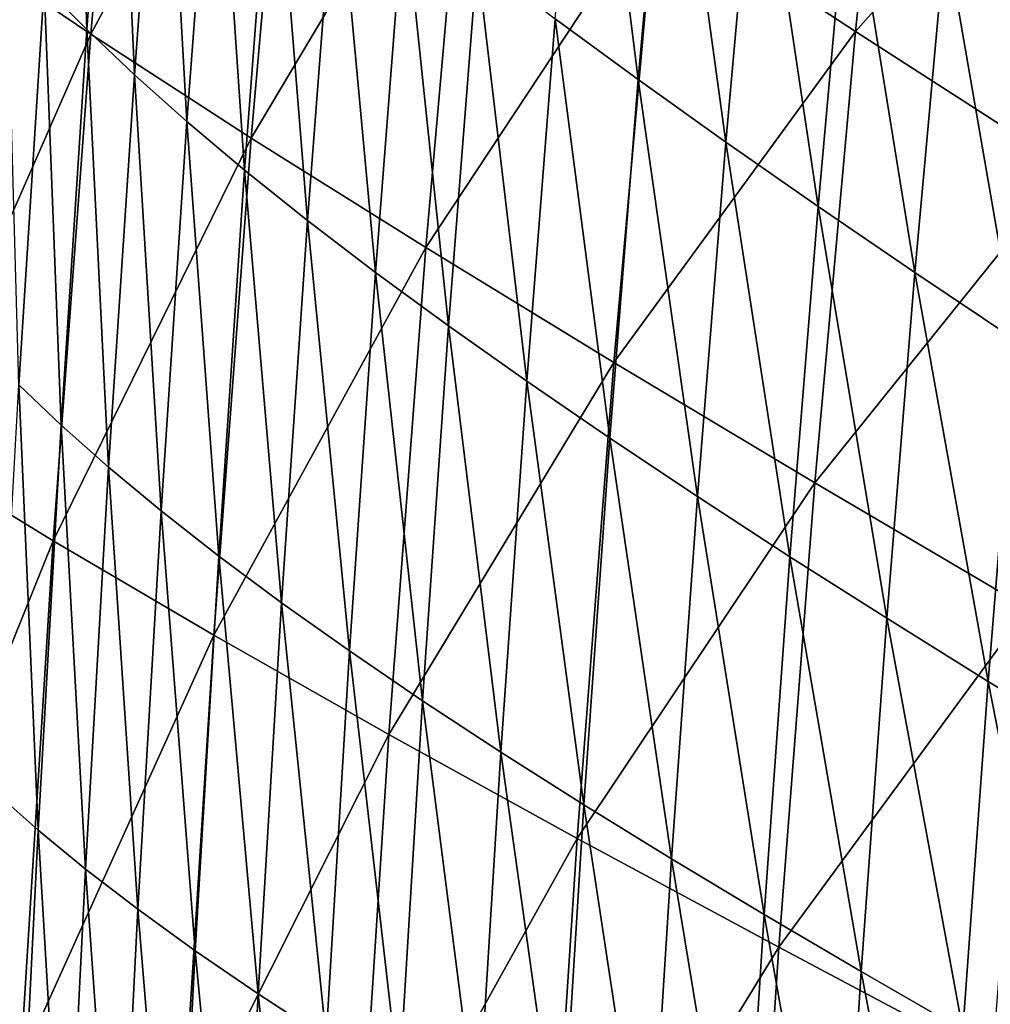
# Model space of a CAD drawing. Header units: millimetres. Extents: x -300 to 300, y -500 to 500.
# Tile 565 of 656: x -275 to -245, y 129 to 159. Entities that reach past the tile are written whole.
import ezdxf

# ---------------------------------------------------------------- set-up
doc = ezdxf.new("R2010")
doc.units = ezdxf.units.MM
doc.header["$LTSCALE"] = 81.481481
doc.layers.add('20', color=7, linetype='CONTINUOUS')
doc.layers.add('22', color=7, linetype='CONTINUOUS')

msp = doc.modelspace()

# ---------------------------------------------------------------- linework, layer by layer
at = {"layer": '20', "color": 7, "linetype": 'CONTINUOUS'}
for points in [[(-273.265, 158.865, 38.051), (-271.948, 174.112, 38.154), (-277.785, 161.91, 34.606), (-273.265, 158.865, 38.051)], [(-273.265, 158.865, 38.051), (-266.98, 170.604, 41.415), (-271.948, 174.112, 38.154), (-273.265, 158.865, 38.051)], [(-249.547, 158.948, 50.107), (-248.139, 172.54, 50.232), (-255.761, 163.017, 47.386), (-249.547, 158.948, 50.107)], [(-249.547, 158.948, 50.107), (-241.573, 167.952, 52.784), (-248.139, 172.54, 50.232), (-249.547, 158.948, 50.107)], [(-268.289, 155.641, 41.306), (-266.98, 170.604, 41.415), (-273.265, 158.865, 38.051), (-268.289, 155.641, 41.306)], [(-268.289, 155.641, 41.306), (-261.578, 166.904, 44.49), (-266.98, 170.604, 41.415), (-268.289, 155.641, 41.306)], [(-242.956, 154.704, 52.66), (-241.573, 167.952, 52.784), (-249.547, 158.948, 50.107), (-242.956, 154.704, 52.66)], [(-262.875, 152.245, 44.378), (-261.578, 166.904, 44.49), (-268.289, 155.641, 41.306), (-262.875, 152.245, 44.378)], [(-262.875, 152.245, 44.378), (-255.761, 163.017, 47.386), (-261.578, 166.904, 44.49), (-262.875, 152.245, 44.378)], [(-257.042, 148.68, 47.272), (-255.761, 163.017, 47.386), (-262.875, 152.245, 44.378), (-257.042, 148.68, 47.272)], [(-257.042, 148.68, 47.272), (-249.547, 158.948, 50.107), (-255.761, 163.017, 47.386), (-257.042, 148.68, 47.272)], [(-278.951, 145.918, 34.517), (-273.265, 158.865, 38.051), (-277.785, 161.91, 34.606), (-278.951, 145.918, 34.517)], [(-274.429, 143.151, 37.956), (-273.265, 158.865, 38.051), (-278.951, 145.918, 34.517), (-274.429, 143.151, 37.956)], [(-274.429, 143.151, 37.956), (-268.289, 155.641, 41.306), (-273.265, 158.865, 38.051), (-274.429, 143.151, 37.956)], [(-250.809, 144.952, 49.992), (-249.547, 158.948, 50.107), (-257.042, 148.68, 47.272), (-250.809, 144.952, 49.992)], [(-250.809, 144.952, 49.992), (-242.956, 154.704, 52.66), (-249.547, 158.948, 50.107), (-250.809, 144.952, 49.992)], [(-269.446, 140.227, 41.207), (-268.289, 155.641, 41.306), (-274.429, 143.151, 37.956), (-269.446, 140.227, 41.207)], [(-269.446, 140.227, 41.207), (-262.875, 152.245, 44.378), (-268.289, 155.641, 41.306), (-269.446, 140.227, 41.207)], [(-244.194, 141.065, 52.544), (-242.956, 154.704, 52.66), (-250.809, 144.952, 49.992), (-244.194, 141.065, 52.544)], [(-264.023, 137.148, 44.276), (-262.875, 152.245, 44.378), (-269.446, 140.227, 41.207), (-264.023, 137.148, 44.276)], [(-264.023, 137.148, 44.276), (-257.042, 148.68, 47.272), (-262.875, 152.245, 44.378), (-264.023, 137.148, 44.276)], [(-258.176, 133.919, 47.167), (-257.042, 148.68, 47.272), (-264.023, 137.148, 44.276), (-258.176, 133.919, 47.167)], [(-258.176, 133.919, 47.167), (-250.809, 144.952, 49.992), (-257.042, 148.68, 47.272), (-258.176, 133.919, 47.167)], [(-279.968, 129.44, 34.437), (-274.429, 143.151, 37.956), (-278.951, 145.918, 34.517), (-279.968, 129.44, 34.437)], [(-251.927, 130.545, 49.887), (-250.809, 144.952, 49.992), (-258.176, 133.919, 47.167), (-251.927, 130.545, 49.887)], [(-251.927, 130.545, 49.887), (-244.194, 141.065, 52.544), (-250.809, 144.952, 49.992), (-251.927, 130.545, 49.887)], [(-275.443, 126.967, 37.871), (-274.429, 143.151, 37.956), (-279.968, 129.44, 34.437), (-275.443, 126.967, 37.871)], [(-275.443, 126.967, 37.871), (-269.446, 140.227, 41.207), (-274.429, 143.151, 37.956), (-275.443, 126.967, 37.871)], [(-245.292, 127.029, 52.439), (-244.194, 141.065, 52.544), (-251.927, 130.545, 49.887), (-245.292, 127.029, 52.439)], [(-270.456, 124.355, 41.118), (-269.446, 140.227, 41.207), (-275.443, 126.967, 37.871), (-270.456, 124.355, 41.118)], [(-270.456, 124.355, 41.118), (-264.023, 137.148, 44.276), (-269.446, 140.227, 41.207), (-270.456, 124.355, 41.118)], [(-265.024, 121.608, 44.184), (-264.023, 137.148, 44.276), (-270.456, 124.355, 41.118), (-265.024, 121.608, 44.184)], [(-265.024, 121.608, 44.184), (-258.176, 133.919, 47.167), (-264.023, 137.148, 44.276), (-265.024, 121.608, 44.184)], [(-259.166, 118.73, 47.073), (-258.176, 133.919, 47.167), (-265.024, 121.608, 44.184), (-259.166, 118.73, 47.073)], [(-259.166, 118.73, 47.073), (-251.927, 130.545, 49.887), (-258.176, 133.919, 47.167), (-259.166, 118.73, 47.073)], [(-252.903, 115.724, 49.792), (-251.927, 130.545, 49.887), (-259.166, 118.73, 47.073), (-252.903, 115.724, 49.792)], [(-252.903, 115.724, 49.792), (-245.292, 127.029, 52.439), (-251.927, 130.545, 49.887), (-252.903, 115.724, 49.792)], [(-280.837, 112.47, 34.366), (-275.443, 126.967, 37.871), (-279.968, 129.44, 34.437), (-280.837, 112.47, 34.366)]]:
    msp.add_3dface(points, dxfattribs=at)
at = {"layer": '22', "color": 7, "linetype": 'CONTINUOUS'}
for points in [[(-274.71, 160.351, 17.08), (-273.836, 172.423, 17.087), (-273.39, 159.004, 18.609), (-274.71, 160.351, 17.08)], [(-273.39, 159.004, 18.609), (-273.836, 172.423, 17.087), (-272.513, 170.989, 18.627), (-273.39, 159.004, 18.609)], [(-273.39, 159.004, 18.609), (-272.513, 170.989, 18.627), (-271.915, 157.604, 20.142), (-273.39, 159.004, 18.609)], [(-271.915, 157.604, 20.142), (-272.513, 170.989, 18.627), (-271.034, 169.496, 20.169), (-271.915, 157.604, 20.142)], [(-258.857, 159.339, 29.254), (-257.889, 170.328, 29.32), (-256.285, 157.451, 30.704), (-258.857, 159.339, 29.254)], [(-256.285, 157.451, 30.704), (-257.889, 170.328, 29.32), (-255.32, 168.32, 30.774), (-256.285, 157.451, 30.704)], [(-271.915, 157.604, 20.142), (-271.034, 169.496, 20.169), (-270.284, 156.15, 21.675), (-271.915, 157.604, 20.142)], [(-270.284, 156.15, 21.675), (-271.034, 169.496, 20.169), (-269.4, 167.945, 21.71), (-270.284, 156.15, 21.675)], [(-256.285, 157.451, 30.704), (-255.32, 168.32, 30.774), (-253.567, 155.509, 32.127), (-256.285, 157.451, 30.704)], [(-253.567, 155.509, 32.127), (-255.32, 168.32, 30.774), (-252.605, 166.254, 32.201), (-253.567, 155.509, 32.127)], [(-270.284, 156.15, 21.675), (-269.4, 167.945, 21.71), (-268.494, 154.644, 23.203), (-270.284, 156.15, 21.675)], [(-268.494, 154.644, 23.203), (-269.4, 167.945, 21.71), (-267.608, 166.337, 23.245), (-268.494, 154.644, 23.203)], [(-268.494, 154.644, 23.203), (-267.608, 166.337, 23.245), (-266.545, 153.085, 24.723), (-268.494, 154.644, 23.203)], [(-266.545, 153.085, 24.723), (-267.608, 166.337, 23.245), (-265.657, 164.672, 24.772), (-266.545, 153.085, 24.723)], [(-253.567, 155.509, 32.127), (-252.605, 166.254, 32.201), (-250.705, 153.514, 33.521), (-253.567, 155.509, 32.127)], [(-250.705, 153.514, 33.521), (-252.605, 166.254, 32.201), (-249.748, 164.131, 33.597), (-250.705, 153.514, 33.521)], [(-266.545, 153.085, 24.723), (-265.657, 164.672, 24.772), (-264.434, 151.474, 26.23), (-266.545, 153.085, 24.723)], [(-264.434, 151.474, 26.23), (-265.657, 164.672, 24.772), (-263.546, 162.95, 26.285), (-264.434, 151.474, 26.23)], [(-250.705, 153.514, 33.521), (-249.748, 164.131, 33.597), (-247.703, 151.467, 34.882), (-250.705, 153.514, 33.521)], [(-247.703, 151.467, 34.882), (-249.748, 164.131, 33.597), (-246.752, 161.952, 34.96), (-247.703, 151.467, 34.882)], [(-264.434, 151.474, 26.23), (-263.546, 162.95, 26.285), (-262.166, 149.812, 27.721), (-264.434, 151.474, 26.23)], [(-262.166, 149.812, 27.721), (-263.546, 162.95, 26.285), (-261.278, 161.172, 27.78), (-262.166, 149.812, 27.721)], [(-247.703, 151.467, 34.882), (-246.752, 161.952, 34.96), (-244.565, 149.368, 36.21), (-247.703, 151.467, 34.882)], [(-244.565, 149.368, 36.21), (-246.752, 161.952, 34.96), (-243.621, 159.716, 36.29), (-244.565, 149.368, 36.21)], [(-275.502, 147.988, 17.073), (-275.877, 161.644, 15.557), (-274.71, 160.351, 17.08), (-275.502, 147.988, 17.073)], [(-262.166, 149.812, 27.721), (-261.278, 161.172, 27.78), (-259.743, 148.098, 29.191), (-262.166, 149.812, 27.721)], [(-259.743, 148.098, 29.191), (-261.278, 161.172, 27.78), (-258.857, 159.339, 29.254), (-259.743, 148.098, 29.191)], [(-275.502, 147.988, 17.073), (-274.71, 160.351, 17.08), (-274.186, 146.733, 18.593), (-275.502, 147.988, 17.073)], [(-274.186, 146.733, 18.593), (-274.71, 160.351, 17.08), (-273.39, 159.004, 18.609), (-274.186, 146.733, 18.593)], [(-259.743, 148.098, 29.191), (-258.857, 159.339, 29.254), (-257.169, 146.334, 30.637), (-259.743, 148.098, 29.191)], [(-257.169, 146.334, 30.637), (-258.857, 159.339, 29.254), (-256.285, 157.451, 30.704), (-257.169, 146.334, 30.637)], [(-274.186, 146.733, 18.593), (-273.39, 159.004, 18.609), (-272.715, 145.43, 20.117), (-274.186, 146.733, 18.593)], [(-272.715, 145.43, 20.117), (-273.39, 159.004, 18.609), (-271.915, 157.604, 20.142), (-272.715, 145.43, 20.117)], [(-272.715, 145.43, 20.117), (-271.915, 157.604, 20.142), (-271.086, 144.078, 21.642), (-272.715, 145.43, 20.117)], [(-271.086, 144.078, 21.642), (-271.915, 157.604, 20.142), (-270.284, 156.15, 21.675), (-271.086, 144.078, 21.642)], [(-257.169, 146.334, 30.637), (-256.285, 157.451, 30.704), (-254.447, 144.52, 32.058), (-257.169, 146.334, 30.637)], [(-254.447, 144.52, 32.058), (-256.285, 157.451, 30.704), (-253.567, 155.509, 32.127), (-254.447, 144.52, 32.058)], [(-271.086, 144.078, 21.642), (-270.284, 156.15, 21.675), (-269.299, 142.678, 23.163), (-271.086, 144.078, 21.642)], [(-269.299, 142.678, 23.163), (-270.284, 156.15, 21.675), (-268.494, 154.644, 23.203), (-269.299, 142.678, 23.163)], [(-254.447, 144.52, 32.058), (-253.567, 155.509, 32.127), (-251.581, 142.658, 33.449), (-254.447, 144.52, 32.058)], [(-251.581, 142.658, 33.449), (-253.567, 155.509, 32.127), (-250.705, 153.514, 33.521), (-251.581, 142.658, 33.449)], [(-269.299, 142.678, 23.163), (-268.494, 154.644, 23.203), (-267.351, 141.23, 24.677), (-269.299, 142.678, 23.163)], [(-267.351, 141.23, 24.677), (-268.494, 154.644, 23.203), (-266.545, 153.085, 24.723), (-267.351, 141.23, 24.677)], [(-251.581, 142.658, 33.449), (-250.705, 153.514, 33.521), (-248.574, 140.748, 34.809), (-251.581, 142.658, 33.449)], [(-248.574, 140.748, 34.809), (-250.705, 153.514, 33.521), (-247.703, 151.467, 34.882), (-248.574, 140.748, 34.809)], [(-267.351, 141.23, 24.677), (-266.545, 153.085, 24.723), (-265.241, 139.735, 26.179), (-267.351, 141.23, 24.677)], [(-265.241, 139.735, 26.179), (-266.545, 153.085, 24.723), (-264.434, 151.474, 26.23), (-265.241, 139.735, 26.179)], [(-265.241, 139.735, 26.179), (-264.434, 151.474, 26.23), (-262.973, 138.192, 27.665), (-265.241, 139.735, 26.179)], [(-262.973, 138.192, 27.665), (-264.434, 151.474, 26.23), (-262.166, 149.812, 27.721), (-262.973, 138.192, 27.665)], [(-248.574, 140.748, 34.809), (-247.703, 151.467, 34.882), (-245.43, 138.79, 36.135), (-248.574, 140.748, 34.809)], [(-245.43, 138.79, 36.135), (-247.703, 151.467, 34.882), (-244.565, 149.368, 36.21), (-245.43, 138.79, 36.135)], [(-262.973, 138.192, 27.665), (-262.166, 149.812, 27.721), (-260.549, 136.602, 29.132), (-262.973, 138.192, 27.665)], [(-260.549, 136.602, 29.132), (-262.166, 149.812, 27.721), (-259.743, 148.098, 29.191), (-260.549, 136.602, 29.132)], [(-245.43, 138.79, 36.135), (-244.565, 149.368, 36.21), (-242.154, 136.785, 37.427), (-245.43, 138.79, 36.135)], [(-260.549, 136.602, 29.132), (-259.743, 148.098, 29.191), (-257.973, 134.967, 30.575), (-260.549, 136.602, 29.132)], [(-257.973, 134.967, 30.575), (-259.743, 148.098, 29.191), (-257.169, 146.334, 30.637), (-257.973, 134.967, 30.575)], [(-276.213, 135.333, 17.066), (-275.502, 147.988, 17.073), (-274.902, 134.175, 18.577), (-276.213, 135.333, 17.066)], [(-274.902, 134.175, 18.577), (-275.502, 147.988, 17.073), (-274.186, 146.733, 18.593), (-274.902, 134.175, 18.577)], [(-274.902, 134.175, 18.577), (-274.186, 146.733, 18.593), (-273.434, 132.973, 20.093), (-274.902, 134.175, 18.577)], [(-273.434, 132.973, 20.093), (-274.186, 146.733, 18.593), (-272.715, 145.43, 20.117), (-273.434, 132.973, 20.093)], [(-257.973, 134.967, 30.575), (-257.169, 146.334, 30.637), (-255.248, 133.286, 31.993), (-257.973, 134.967, 30.575)], [(-255.248, 133.286, 31.993), (-257.169, 146.334, 30.637), (-254.447, 144.52, 32.058), (-255.248, 133.286, 31.993)], [(-273.434, 132.973, 20.093), (-272.715, 145.43, 20.117), (-271.809, 131.727, 21.611), (-273.434, 132.973, 20.093)], [(-271.809, 131.727, 21.611), (-272.715, 145.43, 20.117), (-271.086, 144.078, 21.642), (-271.809, 131.727, 21.611)], [(-255.248, 133.286, 31.993), (-254.447, 144.52, 32.058), (-252.378, 131.561, 33.382), (-255.248, 133.286, 31.993)], [(-252.378, 131.561, 33.382), (-254.447, 144.52, 32.058), (-251.581, 142.658, 33.449), (-252.378, 131.561, 33.382)], [(-271.809, 131.727, 21.611), (-271.086, 144.078, 21.642), (-270.024, 130.438, 23.126), (-271.809, 131.727, 21.611)], [(-270.024, 130.438, 23.126), (-271.086, 144.078, 21.642), (-269.299, 142.678, 23.163), (-270.024, 130.438, 23.126)], [(-270.024, 130.438, 23.126), (-269.299, 142.678, 23.163), (-268.077, 129.105, 24.635), (-270.024, 130.438, 23.126)], [(-268.077, 129.105, 24.635), (-269.299, 142.678, 23.163), (-267.351, 141.23, 24.677), (-268.077, 129.105, 24.635)], [(-252.378, 131.561, 33.382), (-251.581, 142.658, 33.449), (-249.367, 129.791, 34.74), (-252.378, 131.561, 33.382)], [(-249.367, 129.791, 34.74), (-251.581, 142.658, 33.449), (-248.574, 140.748, 34.809), (-249.367, 129.791, 34.74)], [(-268.077, 129.105, 24.635), (-267.351, 141.23, 24.677), (-265.969, 127.729, 26.132), (-268.077, 129.105, 24.635)], [(-265.969, 127.729, 26.132), (-267.351, 141.23, 24.677), (-265.241, 139.735, 26.179), (-265.969, 127.729, 26.132)], [(-249.367, 129.791, 34.74), (-248.574, 140.748, 34.809), (-246.218, 127.979, 36.065), (-249.367, 129.791, 34.74)], [(-246.218, 127.979, 36.065), (-248.574, 140.748, 34.809), (-245.43, 138.79, 36.135), (-246.218, 127.979, 36.065)], [(-265.969, 127.729, 26.132), (-265.241, 139.735, 26.179), (-263.7, 126.311, 27.614), (-265.969, 127.729, 26.132)], [(-263.7, 126.311, 27.614), (-265.241, 139.735, 26.179), (-262.973, 138.192, 27.665), (-263.7, 126.311, 27.614)], [(-246.218, 127.979, 36.065), (-245.43, 138.79, 36.135), (-242.936, 126.124, 37.356), (-246.218, 127.979, 36.065)], [(-242.936, 126.124, 37.356), (-245.43, 138.79, 36.135), (-242.154, 136.785, 37.427), (-242.936, 126.124, 37.356)], [(-263.7, 126.311, 27.614), (-262.973, 138.192, 27.665), (-261.275, 124.85, 29.077), (-263.7, 126.311, 27.614)], [(-261.275, 124.85, 29.077), (-262.973, 138.192, 27.665), (-260.549, 136.602, 29.132), (-261.275, 124.85, 29.077)], [(-261.275, 124.85, 29.077), (-260.549, 136.602, 29.132), (-258.698, 123.348, 30.517), (-261.275, 124.85, 29.077)], [(-258.698, 123.348, 30.517), (-260.549, 136.602, 29.132), (-257.973, 134.967, 30.575), (-258.698, 123.348, 30.517)], [(-275.539, 121.325, 18.562), (-276.213, 135.333, 17.066), (-274.902, 134.175, 18.577), (-275.539, 121.325, 18.562)], [(-258.698, 123.348, 30.517), (-257.973, 134.967, 30.575), (-255.971, 121.804, 31.933), (-258.698, 123.348, 30.517)], [(-255.971, 121.804, 31.933), (-257.973, 134.967, 30.575), (-255.248, 133.286, 31.993), (-255.971, 121.804, 31.933)], [(-275.539, 121.325, 18.562), (-274.902, 134.175, 18.577), (-274.075, 120.23, 20.071), (-275.539, 121.325, 18.562)], [(-274.075, 120.23, 20.071), (-274.902, 134.175, 18.577), (-273.434, 132.973, 20.093), (-274.075, 120.23, 20.071)], [(-255.971, 121.804, 31.933), (-255.248, 133.286, 31.993), (-253.098, 120.221, 33.32), (-255.971, 121.804, 31.933)], [(-253.098, 120.221, 33.32), (-255.248, 133.286, 31.993), (-252.378, 131.561, 33.382), (-253.098, 120.221, 33.32)], [(-274.075, 120.23, 20.071), (-273.434, 132.973, 20.093), (-272.453, 119.094, 21.582), (-274.075, 120.23, 20.071)], [(-272.453, 119.094, 21.582), (-273.434, 132.973, 20.093), (-271.809, 131.727, 21.611), (-272.453, 119.094, 21.582)], [(-272.453, 119.094, 21.582), (-271.809, 131.727, 21.611), (-270.67, 117.92, 23.092), (-272.453, 119.094, 21.582)], [(-270.67, 117.92, 23.092), (-271.809, 131.727, 21.611), (-270.024, 130.438, 23.126), (-270.67, 117.92, 23.092)], [(-253.098, 120.221, 33.32), (-252.378, 131.561, 33.382), (-250.082, 118.597, 34.676), (-253.098, 120.221, 33.32)], [(-250.082, 118.597, 34.676), (-252.378, 131.561, 33.382), (-249.367, 129.791, 34.74), (-250.082, 118.597, 34.676)], [(-270.67, 117.92, 23.092), (-270.024, 130.438, 23.126), (-268.725, 116.707, 24.595), (-270.67, 117.92, 23.092)], [(-268.725, 116.707, 24.595), (-270.024, 130.438, 23.126), (-268.077, 129.105, 24.635), (-268.725, 116.707, 24.595)], [(-250.082, 118.597, 34.676), (-249.367, 129.791, 34.74), (-246.929, 116.934, 36), (-250.082, 118.597, 34.676)], [(-246.929, 116.934, 36), (-249.367, 129.791, 34.74), (-246.218, 127.979, 36.065), (-246.929, 116.934, 36)], [(-268.725, 116.707, 24.595), (-268.077, 129.105, 24.635), (-266.617, 115.456, 26.089), (-268.725, 116.707, 24.595)], [(-266.617, 115.456, 26.089), (-268.077, 129.105, 24.635), (-265.969, 127.729, 26.132), (-266.617, 115.456, 26.089)]]:
    msp.add_3dface(points, dxfattribs=at)

doc.saveas('drawing.dxf')
